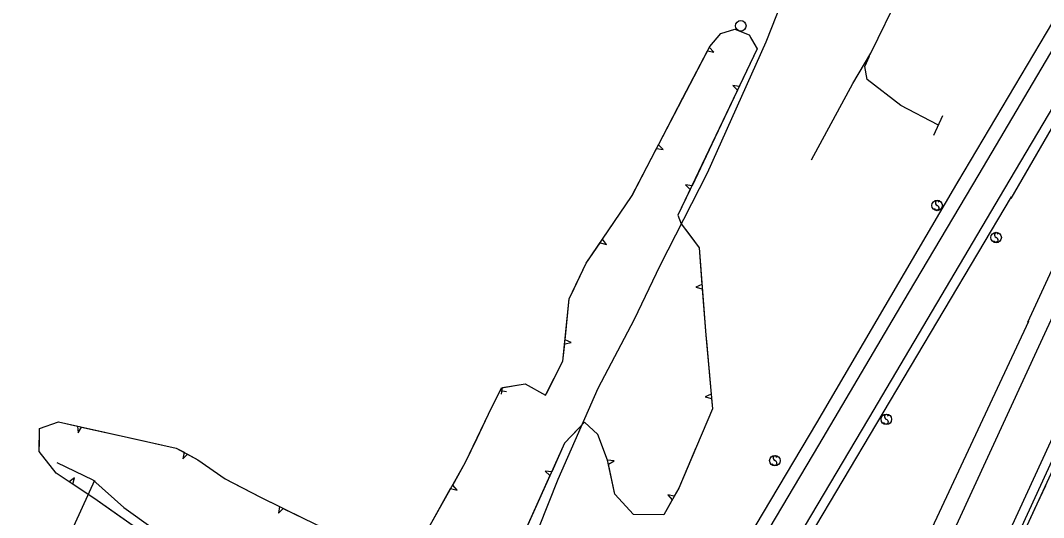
# Model space of a CAD drawing. Extents: x 978516 to 993312, y 1836504 to 1846212.
# Drawn here: x 981523.5 to 982007, y 1843398.4 to 1843633.1 of the extents above; entities that cross this region are included whole.
import ezdxf

# ---------------------------------------------------------------- set-up
doc = ezdxf.new("R2010")
doc.units = 0
for name, color, linetype in [('S_EDGE_PAVEMENT', 7, 'Continuous'), ('S_GUARDRAIL', 7, 'Continuous'), ('S_HEADWALL', 7, 'Continuous'), ('S_PARKING', 7, 'Continuous'), ('S_SHOULDER', 7, 'Continuous'), ('S_SIGN', 7, 'Continuous'), ('S_STREAM', 7, 'Continuous'), ('S_TRAILS', 7, 'Continuous'), ('S_TREE', 7, 'Continuous'), ('S_UTILITY_POLE', 7, 'Continuous')]:
    doc.layers.add(name, color=color, linetype=linetype)

msp = doc.modelspace()

# ---------------------------------------------------------------- linework, layer by layer
at = {"layer": 'S_EDGE_PAVEMENT'}
for points in [[(981976.52, 1843560.47), (982076.78, 1843730.23), (982145.31, 1843845.02), (982217.33, 1843967.17), (982248.06, 1844018.63)], [(982005.62, 1843481.17), (982055.01, 1843587.69), (982114.89, 1843717.29), (982172.98, 1843843.45), (982212.17, 1843930.75), (982212, 1843930.65), (982168.51, 1843857.22), (982102.38, 1843745.75), (982039.82, 1843640.35), (981988.52, 1843553.82)], [(981545.48, 1842840.54), (981594.83, 1842916.9), (981606.14, 1842933.63), (981624.73, 1842964.36), (981679.78, 1843057.43), (981743.14, 1843165.74), (981825.37, 1843305.52), (981900.71, 1843432.47), (981943.19, 1843504.28), (981976.52, 1843560.47)], [(981988.52, 1843553.82), (981924.19, 1843445.19), (981845.55, 1843312.63), (981745.28, 1843142.12), (981686.64, 1843042.02), (981635.51, 1842955.23), (981602.62, 1842899.17)], [(982046.43, 1843512.73), (982020.19, 1843455.64), (981952.29, 1843308.15), (981876.66, 1843144.67), (981799.12, 1842976.8), (981735.97, 1842839.3)], [(981691.52, 1842798.76), (981749.14, 1842923.61), (981810.07, 1843055.75), (981892.92, 1843236.68), (981965.86, 1843394.8), (982005.62, 1843481.17)]]:
    msp.add_lwpolyline(points, dxfattribs=at)
at = {"layer": 'S_GUARDRAIL'}
for points in [[(982087.36, 1843583.1), (982082.81, 1843573.61), (982024.65, 1843449.71), (981948.94, 1843286.05), (981939.76, 1843263.65)], [(982007.85, 1843413.39), (982002.6, 1843402.05)], [(982002.6, 1843402.05), (981997.35, 1843390.7)]]:
    msp.add_lwpolyline(points, dxfattribs=at)
at = {"layer": 'S_HEADWALL'}
msp.add_lwpolyline([(981959.29, 1843588.07), (981954.91, 1843578.86)], dxfattribs=at)
at = {"layer": 'S_PARKING'}
for points in [[(981540.71, 1843424.35), (981557.66, 1843416.22), (981572.39, 1843403.14), (981586.27, 1843393.2), (981667.24, 1843339.42), (981629.85, 1843257.48)], [(981501.2, 1843290.6), (981558.61, 1843415.94)]]:
    msp.add_lwpolyline(points, dxfattribs=at)
at = {"layer": 'S_SHOULDER'}
for points in [[(981966.53, 1843556.77), (982017.41, 1843642.31), (982101.61, 1843787.26), (982154.54, 1843877.59), (982232.1, 1844010.57)], [(982113.44, 1843759.05), (982066.41, 1843678.23), (982019.19, 1843596.85), (981991.47, 1843549)], [(981999.54, 1843490.56), (982045.71, 1843590.53), (982113.87, 1843739.26), (982118.9, 1843754.69)], [(981966.9, 1843557.79), (981899.61, 1843443.02), (981780.61, 1843243.04), (981710.13, 1843123.14), (981639.11, 1843001.22), (981613.46, 1842958.13), (981583.23, 1842910.42)], [(981607.39, 1842897.85), (981658.24, 1842984.78), (981741.32, 1843125.53), (981820.11, 1843259.39), (981896.33, 1843389.2), (981991.91, 1843549.81)], [(981719.94, 1842772.32), (981757.19, 1842850.86), (981762.83, 1842881.77), (981760.47, 1842881.88), (981799.36, 1842965.97), (981837.6, 1843049.54), (981906.21, 1843198.01), (981947.39, 1843286.92), (982066.73, 1843546.13)], [(981999.81, 1843490.91), (981953.15, 1843391.02), (981916.18, 1843310.13), (981853.12, 1843174.31), (981753.64, 1842957.68), (981723.69, 1842892.74), (981694.78, 1842830.18), (981661.51, 1842757.48)]]:
    msp.add_lwpolyline(points, dxfattribs=at)
at = {"layer": 'S_SIGN'}
for centre in [(981956.66, 1843545.75), (981984.57, 1843530.58), (981932.66, 1843444.74), (981880.02, 1843425.23)]:
    msp.add_circle(centre, 2.49, dxfattribs=at)
for centre, radius, start, end in [((981957.35, 1843547.07), 1.5, 167.1196, 241.9813), ((981956.73, 1843547.02), 0.95, 16.5258, 156.8957), ((981956.51, 1843544.92), 1.28, 204.641, 335.359), ((981956.25, 1843544.41), 1.4, 358.6529, 73.7063), ((981984.65, 1843531.85), 0.95, 16.5258, 156.8957), ((981984.42, 1843529.76), 1.28, 204.641, 335.359), ((981985.26, 1843531.91), 1.5, 167.1196, 241.9813), ((981984.16, 1843529.24), 1.4, 358.6529, 73.7063), ((981933.34, 1843446.06), 1.5, 167.1196, 241.9813), ((981932.73, 1843446), 0.95, 16.5258, 156.8957), ((981932.5, 1843443.91), 1.28, 204.641, 335.359), ((981932.24, 1843443.39), 1.4, 358.6529, 73.7063), ((981880.7, 1843426.55), 1.5, 167.1196, 241.9813), ((981880.09, 1843426.49), 0.95, 16.5258, 156.8957), ((981879.86, 1843424.4), 1.28, 204.641, 335.359), ((981879.61, 1843423.88), 1.4, 358.6529, 73.7063)]:
    msp.add_arc(centre, radius, start, end, dxfattribs=at)
at = {"layer": 'S_STREAM'}
for points in [[(981897.27, 1843567.28), (981916.8, 1843603.31), (981925.42, 1843617.68), (981939.09, 1843645.81), (981949.97, 1843665.56), (981956.85, 1843680.01), (981968.09, 1843697.36), (981978.22, 1843714.86), (981988.15, 1843736.17), (981995.53, 1843757.75), (981996.48, 1843771.04), (981991.61, 1843787.34), (981984.27, 1843799.68), (981970.02, 1843813.89), (981947.89, 1843827.05)], [(981957.06, 1843583.88), (981939.61, 1843592.89), (981923.68, 1843605.31), (981922.51, 1843611.41), (981924.69, 1843616.27)]]:
    msp.add_lwpolyline(points, dxfattribs=at)
at = {"layer": 'S_TRAILS'}
msp.add_lwpolyline([(981896.17, 1843674.76), (981875.66, 1843622.83), (981848.09, 1843561.02), (981825.69, 1843517.28), (981813.48, 1843491.81), (981796.39, 1843459.31), (981777.43, 1843416.32), (981754.21, 1843358.04), (981715.88, 1843281.16), (981681.06, 1843200.57), (981657.31, 1843142.13), (981626.44, 1843080.32), (981598.91, 1843029.49), (981571.02, 1842980.89), (981523.66, 1842903.06)], dxfattribs=at)
at = {"layer": 'S_TREE'}
for p, q in [((981851.22, 1843618.2), (981849.03, 1843620.49)), ((981848.12, 1843618.75), (981851.22, 1843618.2)), ((981863.21, 1843601.97), (981860.1, 1843602.4)), ((981860.1, 1843602.4), (981862.37, 1843600.19)), ((981824.09, 1843572.68), (981827.18, 1843572.13)), ((981827.18, 1843572.13), (981824.99, 1843574.42)), ((981840.85, 1843555.06), (981837.73, 1843555.5)), ((981837.73, 1843555.5), (981840, 1843553.28)), ((981797.45, 1843528.17), (981800.47, 1843527.26)), ((981800.47, 1843527.26), (981798.56, 1843529.79)), ((981845.53, 1843508.39), (981842.62, 1843507.22)), ((981842.62, 1843507.22), (981845.68, 1843506.43)), ((981780.68, 1843480.37), (981783.76, 1843480.99)), ((981783.76, 1843480.99), (981780.87, 1843482.31)), ((981750.14, 1843458.38), (981753.25, 1843457.91)), ((981750.78, 1843456.61), (981751.31, 1843459.73)), ((981849.89, 1843456.61), (981846.99, 1843455.4)), ((981846.99, 1843455.4), (981850.07, 1843454.65)), ((981550.46, 1843441.53), (981550.73, 1843438.39)), ((981550.73, 1843438.39), (981552.38, 1843441.1)), ((981600.78, 1843429.18), (981600.16, 1843426.1)), ((981600.16, 1843426.1), (981602.5, 1843428.24)), ((981804.07, 1843425.15), (981800.92, 1843425.52)), ((981801.34, 1843423.6), (981804.07, 1843425.15)), ((981549.07, 1843417.07), (981546.56, 1843415.15)), ((981548.19, 1843414.05), (981549.07, 1843417.07)), ((981774.53, 1843419.95), (981771.41, 1843420.32)), ((981771.41, 1843420.32), (981773.72, 1843418.16)), ((981726.78, 1843412), (981729.86, 1843411.35)), ((981729.86, 1843411.35), (981727.75, 1843413.71)), ((981832.48, 1843408.46), (981829.4, 1843409.09)), ((981829.4, 1843409.09), (981831.53, 1843406.74)), ((981645.85, 1843403.57), (981645.37, 1843400.46)), ((981645.37, 1843400.46), (981647.61, 1843402.7))]:
    msp.add_line(p, q, dxfattribs=at)
for points in [[(981717.05, 1843394.68), (981733.82, 1843424.52), (981744.71, 1843447.2), (981750.76, 1843459.64), (981761.95, 1843461.46), (981771.67, 1843456.16), (981779.87, 1843472.17), (981782.79, 1843501.62), (981790.86, 1843518.44), (981812.25, 1843549.99), (981849.21, 1843620.82), (981854.47, 1843626.9), (981861.08, 1843628.93), (981867.88, 1843626.26), (981871.68, 1843619.72), (981834.21, 1843541.14), (981835.67, 1843537.1), (981844.22, 1843525.74), (981847.35, 1843484.44), (981850.52, 1843449.75), (981842.97, 1843431.9), (981834.58, 1843412.23), (981827.59, 1843399.67), (981813.21, 1843399.83), (981804.4, 1843409.46), (981800.95, 1843425.4), (981796.42, 1843437.56), (981790.03, 1843443.37), (981780.65, 1843433.53), (981737.2, 1843337.08)], [(981849.03, 1843620.49), (981849.21, 1843620.82), (981854.47, 1843626.9), (981861.08, 1843628.93), (981867.88, 1843626.26), (981869.02, 1843624.29)], [(981869.02, 1843624.29), (981871.68, 1843619.72), (981863.21, 1843601.97)], [(981836.56, 1843596.58), (981848.12, 1843618.75)], [(981824.99, 1843574.42), (981836.56, 1843596.58)], [(981862.37, 1843600.19), (981851.61, 1843577.62)], [(981851.61, 1843577.62), (981840.85, 1843555.06)], [(981812.52, 1843550.52), (981824.09, 1843572.68)], [(981840, 1843553.28), (981834.21, 1843541.14), (981835.67, 1843537.1), (981839.77, 1843531.65)], [(981798.56, 1843529.79), (981812.25, 1843549.99), (981812.52, 1843550.52)], [(981785.14, 1843506.5), (981790.86, 1843518.44), (981797.45, 1843528.17)], [(981839.77, 1843531.65), (981844.22, 1843525.74), (981845.53, 1843508.39)], [(981780.87, 1843482.31), (981782.79, 1843501.62), (981785.14, 1843506.5)], [(981845.68, 1843506.43), (981847.35, 1843484.44), (981847.62, 1843481.51)], [(981772.33, 1843457.44), (981779.87, 1843472.17), (981780.68, 1843480.37)], [(981847.62, 1843481.51), (981849.89, 1843456.61)], [(981751.31, 1843459.73), (981761.95, 1843461.46), (981771.67, 1843456.16), (981772.33, 1843457.44)], [(981739.27, 1843435.88), (981744.71, 1843447.2), (981750.14, 1843458.38)], [(981850.07, 1843454.65), (981850.52, 1843449.75), (981842.97, 1843431.9), (981842.7, 1843431.26)], [(981579.46, 1843392.62), (981559.77, 1843406.33), (981540.3, 1843419.33), (981532.4, 1843429.58), (981532.53, 1843440.46), (981541.53, 1843443.5), (981597.12, 1843431.2), (981607.37, 1843425.56), (981620.2, 1843416.58), (981636.87, 1843408), (981657.47, 1843397.83)], [(981532.45, 1843434.11), (981532.53, 1843440.46), (981541.53, 1843443.5), (981550.46, 1843441.53)], [(981552.38, 1843441.1), (981576.79, 1843435.7)], [(981787.61, 1843440.83), (981780.65, 1843433.53), (981774.53, 1843419.95)], [(981800.91, 1843425.51), (981796.42, 1843437.56), (981790.03, 1843443.37), (981787.61, 1843440.83)], [(981727.75, 1843413.71), (981733.82, 1843424.52), (981739.27, 1843435.88)], [(981546.56, 1843415.15), (981540.3, 1843419.33), (981532.4, 1843429.58), (981532.45, 1843434.11)], [(981576.79, 1843435.7), (981597.12, 1843431.2), (981600.78, 1843429.18)], [(981842.7, 1843431.26), (981834.58, 1843412.23), (981832.48, 1843408.46)], [(981602.5, 1843428.24), (981607.37, 1843425.56), (981620.2, 1843416.58), (981623.56, 1843414.85)], [(981811.51, 1843401.69), (981804.4, 1843409.46), (981801.34, 1843423.6)], [(981773.72, 1843418.16), (981763.46, 1843395.38)], [(981568.87, 1843399.99), (981559.77, 1843406.33), (981548.19, 1843414.05)], [(981623.56, 1843414.85), (981636.87, 1843408), (981645.85, 1843403.57)], [(981714.07, 1843390.49), (981717.05, 1843394.68), (981726.78, 1843412)], [(981647.61, 1843402.7), (981657.47, 1843397.83), (981670.1, 1843391.77)], [(981831.53, 1843406.74), (981827.59, 1843399.67), (981813.21, 1843399.83), (981811.51, 1843401.69)], [(981589.42, 1843385.77), (981579.46, 1843392.62), (981568.87, 1843399.99)]]:
    msp.add_lwpolyline(points, dxfattribs=at)
at = {"layer": 'S_UTILITY_POLE'}
msp.add_circle((981863.9, 1843630.6), 2.5, dxfattribs=at)

doc.saveas('drawing.dxf')
